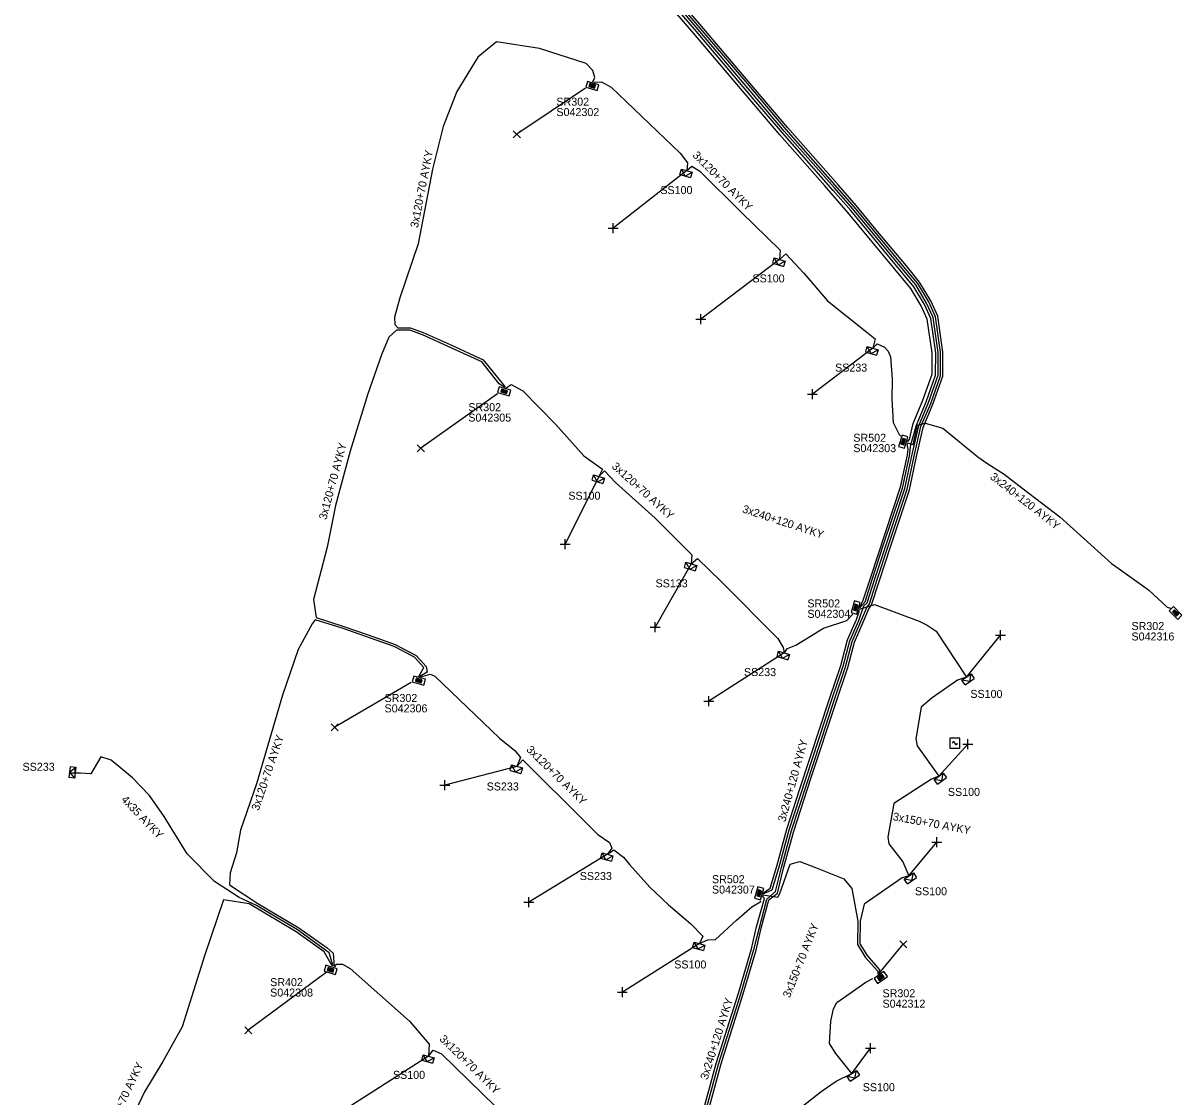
# Model space of a CAD drawing. Extents: x -748492 to -735633, y -1146251 to -1139940.
# Drawn here: x -736195 to -736051, y -1145396.1 to -1145261.8 of the extents above; entities that cross this region are included whole.
import ezdxf

# ---------------------------------------------------------------- set-up
doc = ezdxf.new("R2010")
doc.units = 0
for name, color, linetype in [('Vrstva 1', 7, 'Continuous'), ('Vrstva 28', 7, 'Continuous'), ('Vrstva 29', 7, 'Continuous'), ('Vrstva 30', 7, 'Continuous'), ('Vrstva 31', 7, 'Continuous'), ('Vrstva 33', 7, 'Continuous'), ('Vrstva 34', 7, 'Continuous'), ('Vrstva 5', 7, 'Continuous'), ('Vrstva 52', 7, 'Continuous'), ('Vrstva 54', 7, 'Continuous'), ('Vrstva 59', 7, 'Continuous'), ('Vrstva 6', 7, 'Continuous'), ('Vrstva 8', 7, 'Continuous'), ('Vrstva 9', 7, 'Continuous')]:
    doc.layers.add(name, color=color, linetype=linetype)

# ---------------------------------------------------------------- blocks, each defined once
blk = doc.blocks.new('NN800')
at = {"layer": 'Vrstva 1'}
for points in [[(-0.44, 0.44), (0.44, -0.44)], [(-0.44, -0.44), (0.44, 0.44)]]:
    blk.add_lwpolyline(points, dxfattribs=at)
blk = doc.blocks.new('NN620')
at = {"layer": 'Vrstva 8'}
for points in [[(0.75, 0), (-0.75, 0)], [(-0.75, 0), (-0.75, -0.75)], [(0.75, -0.75), (0.75, 0)], [(-0.75, -0.75), (0.75, -0.75)], [(0.37, -0.18), (-0.38, -0.18)], [(-0.38, -0.18), (-0.38, -0.56)], [(-0.38, -0.56), (0.37, -0.56)], [(0.32, -0.23), (-0.33, -0.23)], [(-0.33, -0.23), (-0.33, -0.51)], [(-0.33, -0.51), (0.32, -0.51)], [(0.27, -0.27), (-0.28, -0.27)], [(-0.28, -0.27), (-0.28, -0.46)], [(-0.28, -0.46), (0.27, -0.46)], [(0.23, -0.32), (-0.23, -0.32)], [(-0.23, -0.32), (-0.23, -0.42)], [(-0.23, -0.42), (0.23, -0.42)], [(-0.19, -0.37), (0.19, -0.37)], [(0.23, -0.42), (0.23, -0.32)], [(0.27, -0.46), (0.27, -0.27)], [(0.32, -0.51), (0.32, -0.23)], [(0.37, -0.56), (0.37, -0.18)]]:
    blk.add_lwpolyline(points, dxfattribs=at)
blk = doc.blocks.new('NN630')
at = {"layer": 'Vrstva 9'}
for points in [[(0, -0.7), (-0.7, 0)], [(-0.7, -0.7), (-0.7, 0), (0.7, 0), (0.7, -0.7)], [(-0.7, -0.7), (0.7, -0.7)], [(0, -0.7), (0.7, 0)]]:
    blk.add_lwpolyline(points, dxfattribs=at)
blk = doc.blocks.new('NN740')
at = {"layer": 'Vrstva 1'}
for points in [[(0.62, 0.62), (-0.63, 0.62)], [(-0.63, 0.62), (-0.63, -0.63)], [(0, 0), (0, 0.01), (0, 0.03), (-0.01, 0.05), (-0.01, 0.06), (-0.02, 0.08), (-0.03, 0.09), (-0.04, 0.1), (-0.05, 0.11), (-0.06, 0.12), (-0.08, 0.13), (-0.09, 0.14), (-0.11, 0.14), (-0.12, 0.15), (-0.14, 0.15), (-0.15, 0.15), (-0.17, 0.15), (-0.18, 0.15), (-0.2, 0.15), (-0.21, 0.14), (-0.23, 0.13), (-0.24, 0.12), (-0.26, 0.11), (-0.27, 0.1), (-0.28, 0.09), (-0.29, 0.08), (-0.29, 0.06), (-0.3, 0.05), (-0.3, 0.03), (-0.31, 0.02), (-0.31, 0), (-0.31, 0)], [(0.62, -0.63), (0.62, 0.62)], [(-0.63, -0.63), (0.62, -0.63)], [(0, 0), (0, -0.02), (0, -0.03), (0.01, -0.05), (0.01, -0.06), (0.02, -0.08), (0.03, -0.09), (0.04, -0.1), (0.05, -0.11), (0.06, -0.12), (0.07, -0.13), (0.09, -0.14), (0.1, -0.15), (0.12, -0.15), (0.13, -0.15), (0.15, -0.15), (0.16, -0.15), (0.18, -0.15), (0.19, -0.15), (0.21, -0.14), (0.22, -0.14), (0.24, -0.13), (0.25, -0.12), (0.26, -0.11), (0.27, -0.09), (0.28, -0.08), (0.29, -0.07), (0.29, -0.05), (0.3, -0.04), (0.3, -0.02), (0.3, -0.01), (0.3, -0.01)]]:
    blk.add_lwpolyline(points, dxfattribs=at)

msp = doc.modelspace()

# ---------------------------------------------------------------- linework, layer by layer
at = {"layer": 'Vrstva 5'}
for points in [[(-736109.57, -1145398.85), (-736107.74, -1145392.08), (-736104.98, -1145383.31), (-736103.33, -1145377.75), (-736102.71, -1145374.98), (-736101.73, -1145371.46), (-736100.65, -1145370.6), (-736099.9, -1145367.5), (-736098.62, -1145362.87), (-736096.48, -1145356.3), (-736093.29, -1145346.61), (-736091.88, -1145342.43), (-736091.04, -1145339.26), (-736089.96, -1145336.74), (-736089.23, -1145335.06), (-736088.9, -1145334.57), (-736087.92, -1145331.52), (-736086.53, -1145327.32), (-736084.18, -1145320.2), (-736083.28, -1145316.04), (-736082.47, -1145312.41), (-736081.24, -1145309.5), (-736080, -1145305.98), (-736079.99, -1145302.98), (-736080.63, -1145298.5), (-736081.49, -1145296.58), (-736082.9, -1145294.25), (-736084.56, -1145292.21), (-736088.18, -1145287.9), (-736090.83, -1145284.65), (-736093.06, -1145282.12), (-736099.36, -1145274.96), (-736102.69, -1145271.05), (-736110.36, -1145261.98), (-736122.85, -1145247.63)], [(-736084.43, -1145314.2), (-736084.17, -1145313.89), (-736083.71, -1145311.89), (-736082.5, -1145309.01), (-736081.35, -1145305.75), (-736081.34, -1145303.07), (-736081.94, -1145298.88), (-736082.69, -1145297.21), (-736084, -1145295.03), (-736086.02, -1145292.61), (-736091.86, -1145285.53), (-736094.75, -1145282.22), (-736100.38, -1145275.84), (-736111.39, -1145262.86), (-736117.77, -1145255.4)], [(-736109.86, -1145398.76), (-736108.03, -1145392), (-736105.27, -1145383.22), (-736103.62, -1145377.67), (-736102.02, -1145371.38), (-736100.92, -1145370.41), (-736100.18, -1145367.39), (-736098.91, -1145362.78), (-736096.98, -1145356.96), (-736093.58, -1145346.52), (-736092.17, -1145342.34), (-736091.33, -1145339.16), (-736090.24, -1145336.64), (-736089.48, -1145334.9), (-736089.18, -1145334.44), (-736088.2, -1145331.42), (-736086.8, -1145327.13), (-736084.47, -1145320.12), (-736083.57, -1145315.99), (-736082.75, -1145312.29), (-736081.52, -1145309.39), (-736080.3, -1145305.93), (-736080.29, -1145303), (-736080.92, -1145298.58), (-736081.76, -1145296.72), (-736083.14, -1145294.42), (-736084.26, -1145293.08), (-736091.06, -1145284.85), (-736099.59, -1145275.16), (-736104.43, -1145269.4), (-736110.59, -1145262.18), (-736115.26, -1145256.75)], [(-736090.4, -1145334.99), (-736089.72, -1145334.22), (-736088.78, -1145331.28), (-736087.44, -1145327.17), (-736085.05, -1145320), (-736084.17, -1145315.93), (-736084.01, -1145314.53), (-736083.3, -1145312.1), (-736082.08, -1145309.22), (-736080.9, -1145305.86), (-736080.89, -1145303.08), (-736081.51, -1145298.79), (-736082.29, -1145297.04), (-736083.63, -1145294.81), (-736085.99, -1145291.95), (-736091.51, -1145285.28), (-736093.72, -1145282.79), (-736100.04, -1145275.59), (-736103.37, -1145271.68), (-736111.04, -1145262.61), (-736113.17, -1145260.14)], [(-736102.46, -1145370.71), (-736101.33, -1145370.22), (-736100.46, -1145367.31), (-736099.19, -1145362.7), (-736097.12, -1145356.33), (-736093.86, -1145346.42), (-736092.45, -1145342.26), (-736091.61, -1145339.06), (-736090.52, -1145336.53), (-736089.87, -1145334.68), (-736089.45, -1145334.31), (-736088.49, -1145331.33), (-736084.76, -1145320.04), (-736083.87, -1145315.94), (-736083.02, -1145312.18), (-736081.8, -1145309.28), (-736080.6, -1145305.88), (-736080.59, -1145303.02), (-736081.21, -1145298.67), (-736082.03, -1145296.86), (-736083.39, -1145294.59), (-736085.13, -1145292.51), (-736091.29, -1145285.04), (-736093.59, -1145282.42), (-736099.82, -1145275.35), (-736102.74, -1145271.92), (-736110.82, -1145262.37), (-736112.79, -1145260.08)], [(-736123.74, -1145269.21), (-736123.48, -1145268.66), (-736123.75, -1145267.77), (-736124.6, -1145266.9), (-736130.43, -1145265.02), (-736135.78, -1145264.19), (-736138.13, -1145266.11), (-736140.74, -1145270.39), (-736142.47, -1145274.78), (-736143.78, -1145280.13), (-736145.6, -1145289.44), (-736147.86, -1145296.21), (-736148.53, -1145298.63), (-736148.48, -1145299.54), (-736148.12, -1145299.94), (-736146.57, -1145299.94), (-736144.94, -1145300.54), (-736141.6, -1145302.05), (-736137.44, -1145303.95), (-736134.96, -1145307.03), (-736134.69, -1145307.41)], [(-736123.61, -1145269.24), (-736122.66, -1145269.2), (-736121.46, -1145269.86), (-736112.83, -1145278.12), (-736111.9, -1145279.31), (-736112.01, -1145280.3), (-736111.39, -1145279.75), (-736110.36, -1145280.35), (-736105.24, -1145285.45), (-736100.35, -1145290.24), (-736100.4, -1145291.4), (-736099.64, -1145290.7), (-736097.37, -1145293.11), (-736094.42, -1145296.56), (-736089.49, -1145300.48), (-736088.45, -1145301.32), (-736088.77, -1145302.5), (-736088.19, -1145301.96), (-736087.3, -1145302.37), (-736086.82, -1145302.87), (-736086.56, -1145303.56), (-736086.33, -1145306.35), (-736086.39, -1145308.88), (-736086.21, -1145311.77), (-736085.45, -1145313.27), (-736085.27, -1145313.49)], [(-736134.82, -1145307.37), (-736135.45, -1145306.93), (-736137.62, -1145304.19), (-736145.06, -1145300.82), (-736146.63, -1145300.24), (-736148.3, -1145300.23), (-736149.26, -1145301.11), (-736150.17, -1145303.31), (-736151.86, -1145308.18), (-736154.08, -1145315.37), (-736155.9, -1145322.17), (-736156.97, -1145327.36), (-736158.65, -1145333.92), (-736158.35, -1145336.18), (-736154.98, -1145337.23), (-736151.82, -1145338.34), (-736148.47, -1145339.52), (-736145.84, -1145340.89), (-736144.59, -1145342.27), (-736144.47, -1145343.01), (-736145.36, -1145343.55)], [(-736134.57, -1145307.44), (-736133.97, -1145307.02), (-736132.48, -1145307.83), (-736128.42, -1145311.98), (-736124.87, -1145315.95), (-736122.55, -1145317.6), (-736122.98, -1145318.54), (-736122.31, -1145317.84), (-736120.9, -1145319.3), (-736115.96, -1145323.75), (-736111.37, -1145328.33), (-736111.44, -1145329.45), (-736110.66, -1145328.78), (-736107.72, -1145331.65), (-736100.62, -1145338.78), (-736099.95, -1145339.89), (-736099.85, -1145340.58), (-736099.43, -1145340.05), (-736098.37, -1145339.6), (-736094.9, -1145337.5), (-736092.02, -1145336.52), (-736091.26, -1145335.76)], [(-736084.47, -1145314.33), (-736083.71, -1145314.52), (-736083.16, -1145312.12), (-736082.21, -1145311.86), (-736079.99, -1145312.5), (-736075.63, -1145316.06), (-736074.49, -1145316.88), (-736072.32, -1145318.23), (-736069.97, -1145320.06), (-736065.37, -1145323.59), (-736058.9, -1145329.4), (-736058.37, -1145329.78), (-736054.31, -1145332.71), (-736051.94, -1145334.88), (-736051.56, -1145335.01)], [(-736084.5, -1145314.45), (-736084.36, -1145315.1), (-736084.46, -1145315.84), (-736085.34, -1145319.88), (-736089.06, -1145331.14), (-736090, -1145334.05), (-736090.36, -1145334.87)], [(-736102.42, -1145370.59), (-736101.57, -1145369.99), (-736100.75, -1145367.23), (-736099.48, -1145362.61), (-736097.86, -1145357.56), (-736094.15, -1145346.33), (-736093.49, -1145344.36), (-736092.74, -1145342.17), (-736091.9, -1145338.96), (-736090.8, -1145336.42), (-736090.45, -1145335.4), (-736090.47, -1145335.24)], [(-736090.43, -1145335.12), (-736088.56, -1145334.53), (-736082.95, -1145336.62), (-736081.96, -1145337.13), (-736080.83, -1145337.87), (-736077.04, -1145343.6), (-736078.16, -1145343.98), (-736081.32, -1145346.2), (-736082.7, -1145347.36), (-736083.36, -1145351.31), (-736083.19, -1145352.19), (-736080.52, -1145356.01), (-736081.42, -1145356.37), (-736086.12, -1145359.41), (-736086.89, -1145363.63), (-736086.73, -1145364.46), (-736084.99, -1145366.72), (-736084.26, -1145368.47), (-736085.1, -1145368.7), (-736089.82, -1145371.98), (-736090.34, -1145374.12), (-736090.38, -1145376.97), (-736089.47, -1145378.43), (-736087.9, -1145380.2), (-736087.99, -1145380.71)], [(-736145.49, -1145343.52), (-736144.87, -1145342.41), (-736146.02, -1145341.13), (-736148.59, -1145339.8), (-736155.08, -1145337.51), (-736158.45, -1145336.46), (-736158.84, -1145336.96), (-736160.6, -1145340.15), (-736162.55, -1145345.87), (-736165.78, -1145356.96), (-736167.8, -1145362.74), (-736168.28, -1145365.56), (-736169.09, -1145368.08), (-736169.16, -1145369.56), (-736165.63, -1145371.9), (-736160.5, -1145374.94), (-736156.94, -1145377.47), (-736156.2, -1145378.12), (-736156.07, -1145379.78)], [(-736145.24, -1145343.59), (-736144.09, -1145343.25), (-736143.48, -1145343.48), (-736135.4, -1145351.24), (-736133.51, -1145352.8), (-736132.81, -1145353.66), (-736133.23, -1145354.78), (-736132.51, -1145353.96), (-736131.55, -1145354.93), (-736125.38, -1145361.02), (-736123.12, -1145363.28), (-736121.68, -1145364.3), (-736121.38, -1145365), (-736121.92, -1145365.76), (-736121.11, -1145365.21), (-736119.92, -1145366.13), (-736119.17, -1145367.04), (-736116.63, -1145369.85), (-736114.28, -1145372.08), (-736111.48, -1145374.46), (-736109.99, -1145376), (-736110.41, -1145376.92), (-736109.38, -1145376.47), (-736108.4, -1145376.4), (-736105.79, -1145373.99), (-736103.89, -1145372.33), (-736102.77, -1145371.66), (-736102.76, -1145371.61)], [(-736102.49, -1145370.84), (-736100.62, -1145371.12), (-736100.37, -1145370.67), (-736099.1, -1145367.01), (-736097.89, -1145366.65), (-736095.92, -1145367.42), (-736092.37, -1145368.83), (-736091.39, -1145370.02), (-736090.64, -1145374.12), (-736090.68, -1145377.05), (-736089.71, -1145378.61), (-736088.18, -1145380.32), (-736088.1, -1145380.78)], [(-736156.32, -1145379.71), (-736157.32, -1145377.94), (-736160.82, -1145375.44), (-736166.7, -1145371.96), (-736169.9, -1145371.44), (-736172.24, -1145378.33), (-736175.07, -1145387.31), (-736177.48, -1145391.64), (-736179.8, -1145395.45), (-736181.72, -1145399.49)], [(-736113.23, -1145406.47), (-736112.81, -1145406.21), (-736111.59, -1145402.84), (-736110.15, -1145398.67), (-736108.32, -1145391.92), (-736105.56, -1145383.13), (-736103.91, -1145377.59), (-736103.29, -1145374.84), (-736102.31, -1145371.3), (-736102.53, -1145370.96)], [(-736155.95, -1145379.82), (-736155.82, -1145379.49), (-736155.03, -1145379.49), (-736154.1, -1145380.05), (-736146.68, -1145386.62), (-736144.22, -1145389.49), (-736144.27, -1145391.01), (-736143.69, -1145390.25), (-736142.66, -1145390.71), (-736135.97, -1145397.25), (-736132.53, -1145400.79), (-736132.71, -1145402.01), (-736132, -1145401.22), (-736130.48, -1145402.23), (-736124.46, -1145408.16), (-736123.46, -1145408.83), (-736122.47, -1145409.06), (-736120.08, -1145408.68), (-736117.59, -1145407.91), (-736115.99, -1145408.68), (-736115.19, -1145409.01), (-736114.44, -1145408.96), (-736113.46, -1145407.84), (-736113.39, -1145406.97)], [(-736099.3, -1145398.6), (-736095.19, -1145395.42), (-736093.32, -1145394.11), (-736091.39, -1145393.16), (-736093.37, -1145390.64), (-736094.16, -1145389.42), (-736094.02, -1145386.63), (-736093.68, -1145385.06), (-736093.25, -1145384.27), (-736089.63, -1145381.75), (-736088.75, -1145381.27)]]:
    msp.add_lwpolyline(points, dxfattribs=at)
at = {"layer": 'Vrstva 52'}
msp.add_lwpolyline([(-736156.2, -1145379.75), (-736156.71, -1145378.06), (-736160.66, -1145375.19), (-736165.78, -1145372.16), (-736167.97, -1145371.16), (-736171.02, -1145369.16), (-736174.47, -1145365.71), (-736177.33, -1145361.04), (-736179.17, -1145358.43), (-736181.3, -1145356.2), (-736183.95, -1145353.98), (-736185.26, -1145353.56), (-736186.48, -1145355.7), (-736188.46, -1145355.56)], dxfattribs=at)
at = {"layer": 'Vrstva 59'}
for points in [[(-736124.66, -1145269.99), (-736133.25, -1145275.75)], [(-736112.01, -1145280.3), (-736121.19, -1145287.5)], [(-736100.4, -1145291.4), (-736110.25, -1145298.88)], [(-736088.77, -1145302.5), (-736096.31, -1145308.25)], [(-736135.65, -1145308.18), (-736145.25, -1145315)], [(-736122.98, -1145318.54), (-736127.19, -1145327)], [(-736111.44, -1145329.45), (-736115.94, -1145337.38)], [(-736077.04, -1145343.6), (-736072.81, -1145338.38)], [(-736099.85, -1145340.58), (-736109.25, -1145346.63)], [(-736146.45, -1145344.29), (-736156, -1145349.88)], [(-736080.52, -1145356.01), (-736076.88, -1145352)], [(-736133.23, -1145354.78), (-736142.25, -1145357.13)], [(-736084.26, -1145368.47), (-736080.75, -1145364.25)], [(-736121.92, -1145365.76), (-736131.75, -1145371.75)], [(-736110.41, -1145376.92), (-736120.06, -1145383)], [(-736088.05, -1145380.74), (-736084.94, -1145377)], [(-736157.06, -1145380.55), (-736166.81, -1145387.75)], [(-736091.39, -1145393.16), (-736089.06, -1145390)], [(-736144.27, -1145391.01), (-736154.44, -1145397.5)]]:
    msp.add_lwpolyline(points, dxfattribs=at)

# ---------------------------------------------------------------- block references
at = {"layer": 'Vrstva 28'}
for p, rotation in [((-736123.71, -1145269.35), -16.36313622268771), ((-736134.73, -1145307.53), -16.15022784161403), ((-736084.59, -1145314.29), -106.86865834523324), ((-736090.54, -1145335.02), -105.70863886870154), ((-736050.63, -1145335.33), -45.88440003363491), ((-736145.4, -1145343.68), -16.047777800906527), ((-736102.6, -1145370.74), -106.39403615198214), ((-736156.42, -1145379.85), -16.31907210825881), ((-736087.97, -1145380.85), 35.27084444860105)]:
    msp.add_blockref('NN620', p, dxfattribs=dict(at, rotation=rotation))
at = {"layer": 'Vrstva 31'}
for p, rotation in [((-736112.01, -1145280.3), -16.3408055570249), ((-736100.4, -1145291.4), -16.337644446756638), ((-736088.77, -1145302.5), -16.364299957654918), ((-736122.98, -1145318.54), -16.554627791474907), ((-736111.44, -1145329.45), -16.351269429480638), ((-736099.85, -1145340.58), -16.52833614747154), ((-736077.04, -1145343.6), 35.22918611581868), ((-736188.46, -1145355.56), -96.45987506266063), ((-736133.23, -1145354.78), -15.424899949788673), ((-736080.52, -1145356.01), 35.21759158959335), ((-736121.92, -1145365.76), -15.401547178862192), ((-736084.26, -1145368.47), 34.65931383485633), ((-736110.41, -1145376.92), -15.394874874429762), ((-736144.27, -1145391.01), -16.585399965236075), ((-736091.39, -1145393.16), 33.63139442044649)]:
    msp.add_blockref('NN630', p, dxfattribs=dict(at, rotation=rotation))
at = {"layer": 'Vrstva 34'}
for name, p in [('NN800', (-736133.25, -1145275.75)), ('NN800', (-736145.25, -1145315)), ('NN800', (-736156, -1145349.88)), ('NN740', (-736078.49, -1145351.87)), ('NN800', (-736084.94, -1145377)), ('NN800', (-736166.81, -1145387.75))]:
    msp.add_blockref(name, p, dxfattribs=at)
for p, rotation in [((-736121.19, -1145287.5), 44.99999995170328), ((-736110.25, -1145298.88), 45), ((-736096.31, -1145308.25), 45), ((-736127.19, -1145327), 44.99999995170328), ((-736115.94, -1145337.38), 44.99999995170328), ((-736072.81, -1145338.38), 45), ((-736109.25, -1145346.63), 45), ((-736076.88, -1145352), 45), ((-736188.46, -1145355.56), 45), ((-736142.25, -1145357.13), 45), ((-736080.75, -1145364.25), 45), ((-736131.75, -1145371.75), 45), ((-736120.06, -1145383), 45), ((-736089.06, -1145390), 45)]:
    msp.add_blockref('NN800', p, dxfattribs=dict(at, rotation=rotation))

# ---------------------------------------------------------------- texts
at = {"layer": 'Vrstva 29'}
for s, p in [('S042302', (-736128.3, -1145273.48)), ('S042305', (-736139.31, -1145311.67)), ('S042303', (-736091.19, -1145315.49)), ('S042304', (-736096.93, -1145336.2)), ('S042316', (-736056.42, -1145339.03)), ('S042306', (-736149.78, -1145348.02)), ('S042307', (-736108.86, -1145370.67)), ('S042308', (-736164.08, -1145383.54)), ('S042312', (-736087.54, -1145384.93))]:
    msp.add_text(s, height=1, dxfattribs=at).set_placement(p)
at = {"layer": 'Vrstva 30'}
for s, p in [('SR302', (-736128.3, -1145272.18)), ('SR302', (-736139.31, -1145310.37)), ('SR502', (-736091.19, -1145314.19)), ('SR502', (-736096.93, -1145334.9)), ('SR302', (-736056.42, -1145337.73)), ('SR302', (-736149.78, -1145346.72)), ('SR502', (-736108.86, -1145369.37)), ('SR402', (-736164.08, -1145382.24)), ('SR302', (-736087.54, -1145383.63))]:
    msp.add_text(s, height=1, dxfattribs=at).set_placement(p)
at = {"layer": 'Vrstva 33'}
for s, p in [('SS100', (-736115.31, -1145283.23)), ('SS100', (-736103.79, -1145294.27)), ('SS233', (-736093.47, -1145305.42)), ('SS100', (-736126.81, -1145321.43)), ('SS133', (-736115.91, -1145332.39)), ('SS233', (-736104.86, -1145343.48)), ('SS100', (-736076.56, -1145346.21)), ('SS233', (-736195.03, -1145355.32)), ('SS233', (-736137.02, -1145357.78)), ('SS100', (-736079.37, -1145358.46)), ('SS233', (-736125.38, -1145368.98)), ('SS100', (-736083.49, -1145370.88)), ('SS100', (-736113.57, -1145380.03)), ('SS100', (-736148.73, -1145393.83)), ('SS100', (-736090.01, -1145395.37))]:
    msp.add_text(s, height=1, dxfattribs=at).set_placement(p)
at = {"layer": 'Vrstva 54'}
msp.add_text('4x35 AYKY', height=1, rotation=313.686, dxfattribs=at).set_placement((-736182.78, -1145358.98))
at = {"layer": 'Vrstva 6'}
for s, rotation, p in [('3x120+70 AYKY', 78.939, (-736145.61, -1145287.51)), ('3x120+70 AYKY', 315.112, (-736111.36, -1145278.46)), ('3x120+70 AYKY', 75.016, (-736157.06, -1145324)), ('3x120+70 AYKY', 317.987, (-736121.47, -1145317.38)), ('3x240+120 AYKY', 322.091, (-736074.19, -1145318.74)), ('3x240+120 AYKY', 341.721, (-736105.14, -1145323)), ('3x120+70 AYKY', 71.175, (-736165.52, -1145360.38)), ('3x240+120 AYKY', 74.595, (-736099.69, -1145361.78)), ('3x120+70 AYKY', 315.374, (-736132.13, -1145352.76)), ('3x150+70 AYKY', 349.659, (-736086.31, -1145361.49)), ('3x150+70 AYKY', 68.338, (-736099.13, -1145383.79)), ('3x240+120 AYKY', 72.551, (-736109.4, -1145394.01)), ('3x120+70 AYKY', 315.65, (-736142.99, -1145388.94)), ('3x120+70 AYKY', 64.581, (-736184.11, -1145400.95))]:
    msp.add_text(s, height=1, rotation=rotation, dxfattribs=at).set_placement(p)

doc.saveas('drawing.dxf')
